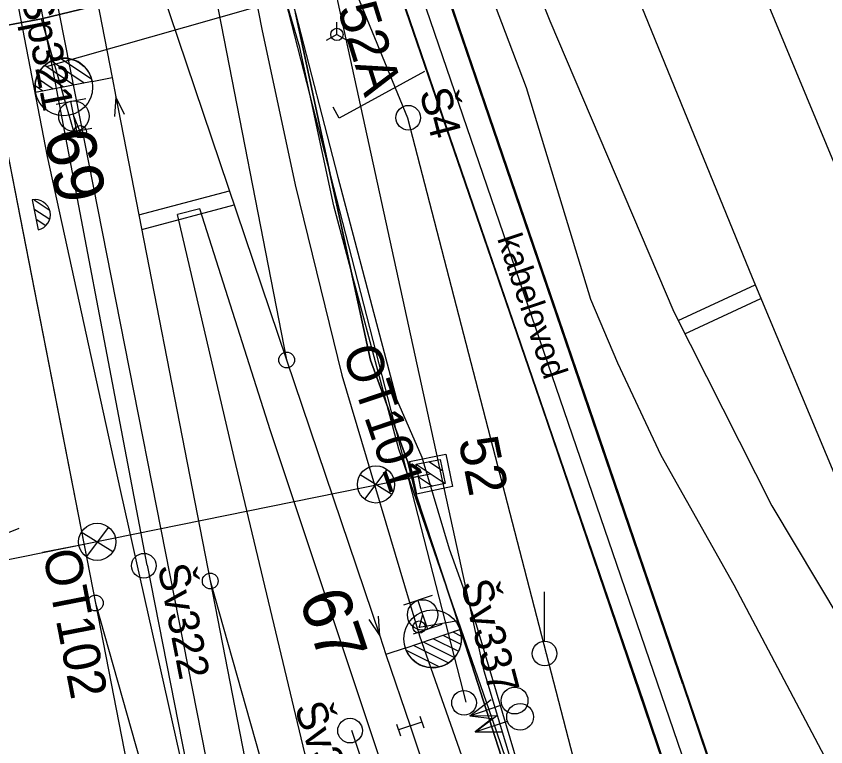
# Model space of a CAD drawing. Extents: x -545736 to -544888, y -1122892 to -1119128.
# Drawn here: x -545247.64 to -545214.81, y -1121558.6 to -1121528.98 of the extents above; entities that cross this region are included whole.
import ezdxf

# ---------------------------------------------------------------- set-up
doc = ezdxf.new("R2010")
doc.units = 0
for name, color, linetype in [('osvětlené plochy-hodnota-obrys', 7, 'Continuous'), ('Vrstva 1', 7, 'Continuous'), ('Vrstva 1 - Koleje', 7, 'Continuous'), ('Vrstva 11 - Trakce', 7, 'Continuous'), ('Vrstva 12 - Trakce zaklady', 7, 'Continuous'), ('Vrstva 16', 7, 'Continuous'), ('Vrstva 2 - Vyhybky', 7, 'Continuous'), ('Vrstva 25', 7, 'Continuous'), ('Vrstva 26', 7, 'Continuous'), ('Vrstva 27', 7, 'Continuous'), ('Vrstva 28 - zabzar', 7, 'Continuous'), ('Vrstva 3 - Lisy - Pocitaci body', 7, 'Continuous'), ('Vrstva 31', 7, 'Continuous'), ('Vrstva 35', 7, 'Continuous'), ('Vrstva 4 - Teren - stezky - prechody - plochy', 7, 'Continuous'), ('Vrstva 41', 7, 'Continuous'), ('Vrstva 42', 7, 'Continuous'), ('Vrstva 43', 7, 'Continuous'), ('Vrstva 44', 7, 'Continuous'), ('Vrstva 49', 7, 'Continuous'), ('Vrstva 63', 7, 'Continuous'), ('Vrstva 7', 7, 'Continuous'), ('Vrstva 7 - Namezniky-vystroj', 7, 'Continuous')]:
    doc.layers.add(name, color=color, linetype=linetype)

msp = doc.modelspace()

# ---------------------------------------------------------------- linework, layer by layer
at = {"layer": 'osvětlené plochy-hodnota-obrys'}
msp.add_lwpolyline([(-545225.649, -1121565.547), (-545228.661, -1121555.541), (-545242.558, -1121491.884)], dxfattribs=at)
at = {"layer": 'Vrstva 1'}
for points in [[(-545223.914, -1121512.145), (-545222.307, -1121516.063), (-545201.359, -1121566.492), (-545194.846, -1121581.654), (-545187.618, -1121598.037), (-545184.441, -1121605.229), (-545182.916, -1121608.695), (-545179.472, -1121617.113), (-545175.207, -1121628.144), (-545171.571, -1121637.866), (-545165.151, -1121654.745), (-545162.352, -1121662.092), (-545162.064, -1121662.86)], [(-545228.501, -1121513.3), (-545227.352, -1121516.053), (-545222.404, -1121528.267), (-545217.799, -1121539.566), (-545214.484, -1121547.496), (-545211.024, -1121555.013), (-545202.995, -1121571.91), (-545198.885, -1121578.612), (-545196.928, -1121581.836), (-545187.618, -1121598.037)], [(-545231.785, -1121514.645), (-545231.119, -1121516.339), (-545225.999, -1121529.161), (-545220.978, -1121540.958), (-545217.003, -1121548.824), (-545212.346, -1121556.608), (-545202.995, -1121571.91)]]:
    msp.add_lwpolyline(points, dxfattribs=at)
at = {"layer": 'Vrstva 1 - Koleje'}
for points in [[(-545262.507, -1121410.398), (-545262.372, -1121411.093), (-545261.803, -1121414.016), (-545261.166, -1121417.289), (-545259.554, -1121425.557), (-545257.889, -1121434.106), (-545256.293, -1121442.3), (-545253.813, -1121455.021), (-545252.192, -1121463.347), (-545250.579, -1121471.624), (-545249.065, -1121479.401), (-545247.561, -1121487.089), (-545247.38, -1121488.014), (-545245.2, -1121499.168), (-545243.649, -1121507.124), (-545242.128, -1121514.923), (-545240.701, -1121522.235), (-545239.742, -1121527.165), (-545236.674, -1121542.917), (-545232.9, -1121554.103), (-545232.644, -1121554.861)], [(-545251.966, -1121489.333), (-545251.813, -1121490.118), (-545248.787, -1121505.64), (-545243.798, -1121521.586), (-545241.757, -1121527.849), (-545236.674, -1121542.917), (-545232.9, -1121554.103), (-545232.644, -1121554.861)], [(-545251.966, -1121489.333), (-545251.813, -1121490.118), (-545248.787, -1121505.64), (-545245.606, -1121521.941), (-545243.747, -1121531.464)], [(-545243.747, -1121531.464), (-545243.594, -1121532.249), (-545239.77, -1121551.878), (-545233.783, -1121573.05), (-545231.98, -1121579.201), (-545229.753, -1121586.518), (-545227.788, -1121592.956), (-545226.208, -1121598.131), (-545225.378, -1121600.85), (-545223.267, -1121607.76), (-545220.968, -1121615.275), (-545219.417, -1121620.337)], [(-545243.747, -1121531.464), (-545243.594, -1121532.249), (-545239.77, -1121551.878), (-545235.564, -1121573.464), (-545235.225, -1121575.207), (-545234.194, -1121580.5), (-545233.239, -1121585.388), (-545229.417, -1121605.003), (-545225.842, -1121617.297), (-545225.616, -1121618.075)], [(-545248.408, -1121532.36), (-545248.259, -1121533.126), (-545247.475, -1121537.15), (-545244.429, -1121552.772), (-545238.442, -1121573.954), (-545236.854, -1121579.437), (-545234.999, -1121585.807), (-545229.417, -1121605.003), (-545225.842, -1121617.297), (-545225.616, -1121618.075)], [(-545248.408, -1121532.36), (-545248.259, -1121533.126), (-545247.475, -1121537.15), (-545244.429, -1121552.772), (-545240.225, -1121574.335), (-545238.879, -1121581.23), (-545237.501, -1121588.285), (-545235.953, -1121596.229), (-545234.349, -1121604.465), (-545232.932, -1121611.716), (-545232.152, -1121615.725), (-545231.632, -1121618.395), (-545230.091, -1121626.302), (-545228.735, -1121633.259), (-545226.244, -1121646.023), (-545224.344, -1121655.776), (-545222.446, -1121665.521), (-545220.908, -1121673.435), (-545219.01, -1121683.169), (-545217.101, -1121692.961)], [(-545232.644, -1121554.861), (-545231.668, -1121557.756), (-545230.72, -1121560.57)]]:
    msp.add_lwpolyline(points, dxfattribs=at)
at = {"layer": 'Vrstva 11 - Trakce'}
for p, q in [((-545246.413, -1121531.015), (-545235.877, -1121528.013)), ((-545231.422, -1121547.142), (-545230.248, -1121547.922)), ((-545230.903, -1121547.037), (-545230.352, -1121547.403)), ((-545231.321, -1121547.659), (-545230.763, -1121548.029))]:
    msp.add_line(p, q, dxfattribs=at)
msp.add_lwpolyline([(-545230.445, -1121546.945), (-545230.247, -1121547.925), (-545231.227, -1121548.123), (-545231.425, -1121547.143)], close=True, dxfattribs=at)
msp.add_lwpolyline([(-545275.226, -1121556.515), (-545261.365, -1121553.717), (-545230.836, -1121547.534)], dxfattribs=at)
at = {"layer": 'Vrstva 12 - Trakce zaklady'}
for p, q in [((-545231.69, -1121547.029), (-545230.218, -1121546.736)), ((-545229.952, -1121548.053), (-545231.412, -1121548.356))]:
    msp.add_line(p, q, dxfattribs=at)
for points in [[(-545231.412, -1121548.356), (-545231.69, -1121547.029), (-545230.218, -1121546.736), (-545229.952, -1121548.053), (-545231.412, -1121548.356)], [(-545230.218, -1121546.736), (-545230.218, -1121546.736), (-545229.952, -1121548.053), (-545229.952, -1121548.053)], [(-545231.69, -1121547.029), (-545231.69, -1121547.029), (-545231.412, -1121548.356), (-545231.412, -1121548.356)]]:
    msp.add_lwpolyline(points, dxfattribs=at)
at = {"layer": 'Vrstva 2 - Vyhybky'}
for p, q in [((-545244.578, -1121531.537), (-545245.838, -1121530.688)), ((-545245.304, -1121531.77), (-545246.483, -1121530.977)), ((-545244.888, -1121531.689), (-545246.214, -1121530.796)), ((-545245.721, -1121531.851), (-545246.68, -1121531.206)), ((-545244.554, -1121531.624), (-545246.853, -1121532.072)), ((-545246.138, -1121531.932), (-545246.811, -1121531.479)), ((-545244.555, -1121531.623), (-545244.554, -1121531.624)), ((-545244.554, -1121531.624), (-545243.747, -1121531.464)), ((-545246.554, -1121532.014), (-545246.871, -1121531.801)), ((-545231.865, -1121554.596), (-545229.646, -1121553.848)), ((-545229.934, -1121553.945), (-545229.592, -1121554.114)), ((-545231.141, -1121554.351), (-545229.868, -1121554.982)), ((-545230.738, -1121554.216), (-545229.703, -1121554.729)), ((-545230.336, -1121554.081), (-545229.608, -1121554.441)), ((-545231.866, -1121554.596), (-545232.644, -1121554.861)), ((-545231.865, -1121554.596), (-545231.865, -1121554.596)), ((-545231.83, -1121554.679), (-545230.469, -1121555.354)), ((-545231.543, -1121554.487), (-545230.11, -1121555.197))]:
    msp.add_line(p, q, dxfattribs=at)
for points in [[(-545239.742, -1121527.165), (-545236.674, -1121542.917)], [(-545241.757, -1121527.849), (-545236.674, -1121542.917), (-545232.9, -1121554.103), (-545232.644, -1121554.861)], [(-545243.747, -1121531.464), (-545243.594, -1121532.249), (-545239.77, -1121551.878), (-545235.564, -1121573.464)], [(-545248.408, -1121532.36), (-545248.259, -1121533.126), (-545244.429, -1121552.772), (-545240.225, -1121574.335)], [(-545243.243, -1121532.968), (-545243.594, -1121532.249), (-545243.649, -1121533.047)], [(-545239.77, -1121551.878), (-545233.783, -1121573.05)], [(-545244.429, -1121552.772), (-545238.442, -1121573.954)], [(-545233.343, -1121553.437), (-545232.9, -1121554.103), (-545232.951, -1121553.305)]]:
    msp.add_lwpolyline(points, dxfattribs=at)
for centre, radius in [((-545245.71, -1121531.848), 1.17), ((-545236.674, -1121542.917), 0.32), ((-545239.77, -1121551.878), 0.32), ((-545244.429, -1121552.772), 0.32), ((-545230.749, -1121554.221), 1.17)]:
    msp.add_circle(centre, radius, dxfattribs=at)
for centre, start, end in [((-545245.704, -1121531.848), 11.0655, 191.0263), ((-545230.755, -1121554.222), 198.6624, 18.6232)]:
    msp.add_arc(centre, 1.171, start, end, dxfattribs=at)
at = {"layer": 'Vrstva 25'}
for p, q in [((-545233.508, -1121548.56), (-545232.595, -1121547.361)), ((-545233.687, -1121547.561), (-545232.403, -1121548.353)), ((-545232.308, -1121547.821), (-545230.836, -1121547.534)), ((-545243.895, -1121549.694), (-545244.808, -1121550.893)), ((-545243.716, -1121550.693), (-545245, -1121549.901)), ((-545245.095, -1121550.433), (-545246.567, -1121550.72))]:
    msp.add_line(p, q, dxfattribs=at)
msp.add_lwpolyline([(-545261.365, -1121553.717), (-545230.836, -1121547.534)], dxfattribs=at)
for centre in [(-545233.049, -1121547.963), (-545244.354, -1121550.291)]:
    msp.add_circle(centre, 0.754, dxfattribs=at)
at = {"layer": 'Vrstva 26'}
msp.add_lwpolyline([(-545097.437, -1122052.623), (-545072.287, -1122039.894), (-545085.621, -1122009.744), (-545089.841, -1121964.946), (-545095.239, -1121958.274), (-545095.745, -1121940.272), (-545098.424, -1121935.947), (-545099.088, -1121910.293), (-545099.581, -1121891.247), (-545095.82, -1121860.673), (-545104.239, -1121857.434), (-545113.591, -1121811.167), (-545113.924, -1121803.223), (-545124.359, -1121753.762), (-545132.104, -1121728.782), (-545141.308, -1121704.806), (-545150.282, -1121669.65), (-545151.919, -1121656.143), (-545151.404, -1121636.531), (-545180.167, -1121637.447), (-545212.798, -1121581.796), (-545235.977, -1121514.184), (-545242.54, -1121484.599), (-545257.211, -1121409.362)], dxfattribs=at)
at = {"layer": 'Vrstva 27'}
for p, q in [((-545245.036, -1121533.685), (-545245.044, -1121533.635)), ((-545231.308, -1121553.726), (-545231.292, -1121553.774))]:
    msp.add_line(p, q, dxfattribs=at)
for centre in [(-545245.04, -1121533.66), (-545231.3, -1121553.75)]:
    msp.add_circle(centre, 0.25, dxfattribs=at)
at = {"layer": 'Vrstva 28 - zabzar'}
msp.add_line((-545245.04, -1121533.66), (-545245.3, -1121533.03), dxfattribs=at)
for points in [[(-545237.15, -1121526.78), (-545246.611, -1121529.089), (-545251.518, -1121530.003)], [(-545228.55, -1121561.12), (-545228.59, -1121561.55), (-545228.08, -1121561.6), (-545227.21, -1121560.74), (-545228.34, -1121557.46), (-545229.72, -1121553.48), (-545232.12, -1121546.53), (-545234.76, -1121536.66), (-545236.14, -1121530.24), (-545237.15, -1121526.78)], [(-545245.04, -1121533.66), (-545245.28, -1121533.75), (-545246.611, -1121529.089)], [(-545231.16, -1121553.25), (-545231.3, -1121553.75), (-545229.72, -1121553.48)], [(-545229.25, -1121557.34), (-545228.34, -1121557.46), (-545229.03, -1121558)]]:
    msp.add_lwpolyline(points, dxfattribs=at)
at = {"layer": 'Vrstva 3 - Lisy - Pocitaci body'}
for p, q in [((-545234.633, -1121529.717), (-545234.633, -1121529.217)), ((-545234.633, -1121529.717), (-545235.066, -1121529.967)), ((-545234.633, -1121529.717), (-545234.2, -1121529.967)), ((-545246.022, -1121532.543), (-545244.813, -1121532.308)), ((-545245.182, -1121533.635), (-545245.418, -1121532.425)), ((-545245.787, -1121533.752), (-545244.578, -1121533.517)), ((-545246.992, -1121536.427), (-545246.748, -1121537.635)), ((-545246.909, -1121536.416), (-545246.296, -1121536.825)), ((-545246.92, -1121536.782), (-545246.282, -1121537.206)), ((-545246.834, -1121537.21), (-545246.438, -1121537.469)), ((-545246.748, -1121537.635), (-545246.748, -1121537.635)), ((-545230.773, -1121552.47), (-545231.94, -1121552.863)), ((-545231.357, -1121552.666), (-545230.963, -1121553.834)), ((-545230.38, -1121553.637), (-545231.547, -1121554.03)), ((-545229.25, -1121557.34), (-545228.379, -1121556.683)), ((-545229.25, -1121557.34), (-545227.942, -1121556.899)), ((-545229.25, -1121557.34), (-545228.159, -1121557.336)), ((-545229.03, -1121558), (-545228.159, -1121557.342)), ((-545232.222, -1121557.679), (-545232.062, -1121558.153)), ((-545231.194, -1121557.596), (-545232.142, -1121557.916)), ((-545231.274, -1121557.359), (-545231.114, -1121557.833)), ((-545229.03, -1121558), (-545227.722, -1121557.559)), ((-545229.03, -1121558), (-545227.939, -1121557.996))]:
    msp.add_line(p, q, dxfattribs=at)
for centre, radius in [((-545234.633, -1121529.717), 0.25), ((-545245.301, -1121533.028), 0.616), ((-545231.159, -1121553.252), 0.616), ((-545227.428, -1121556.728), 0.542), ((-545227.208, -1121557.388), 0.542)]:
    msp.add_circle(centre, radius, dxfattribs=at)
for start, end in [(11.3886, 101.3886), (281.3886, 11.3886)]:
    msp.add_arc((-545246.87, -1121537.031), 0.616, start, end, dxfattribs=at)
at = {"layer": 'Vrstva 31'}
msp.add_lwpolyline([(-545231.084, -1121531.216), (-545234.545, -1121533.116), (-545234.789, -1121532.66)], dxfattribs=at)
msp.add_lwpolyline([(-545231.084, -1121531.216), (-545234.545, -1121533.116), (-545234.789, -1121532.66)], dxfattribs=at)
at = {"layer": 'Vrstva 35'}
for points in [[(-545241.541, -1121485.465), (-545239.999, -1121492.308), (-545237.251, -1121504.071), (-545235.337, -1121513.168), (-545234.596, -1121515.041), (-545224.398, -1121544.845), (-545211.981, -1121581.286), (-545198.438, -1121604.211), (-545181.421, -1121633.25), (-545182.966, -1121634.194), (-545200.042, -1121605.172), (-545213.729, -1121581.837), (-545226.104, -1121545.417), (-545236.204, -1121516.019), (-545237.061, -1121513.796), (-545239.019, -1121504.439), (-545241.749, -1121492.723), (-545243.32, -1121485.713)], [(-545260.881, -1121531.515), (-545255.945, -1121530.585), (-545251.518, -1121530.003), (-545246.611, -1121529.089), (-545237.15, -1121526.78)]]:
    msp.add_lwpolyline(points, dxfattribs=at)
at = {"layer": 'Vrstva 4 - Teren - stezky - prechody - plochy'}
for points in [[(-545259.454, -1121409.801), (-545256.779, -1121423.634), (-545256.524, -1121424.828), (-545256.645, -1121424.859), (-545246.388, -1121477.246), (-545246.041, -1121478.436), (-545245.134, -1121483.441), (-545245.058, -1121485.118), (-545242.142, -1121498.86), (-545240.965, -1121503.781), (-545240.592, -1121505.558), (-545236.724, -1121527.376), (-545236.317, -1121528.858), (-545234.837, -1121535.705), (-545233.269, -1121542.92), (-545231.754, -1121547.059), (-545231.433, -1121548.349)], [(-545261.031, -1121410.109), (-545252.885, -1121451.66), (-545247.894, -1121477.411), (-545243.606, -1121499.217), (-545237.682, -1121529.497), (-545236.332, -1121535.818), (-545234.439, -1121543.527)], [(-545240.505, -1121561.147), (-545239.566, -1121560.896), (-545245.228, -1121532.163), (-545247.635, -1121519.972), (-545253.7, -1121488.87), (-545255.277, -1121480.656), (-545257.548, -1121470.499), (-545259.747, -1121461.545), (-545260.646, -1121461.771)], [(-545240.505, -1121561.147), (-545243.401, -1121548.243), (-545246.366, -1121534.665), (-545249.088, -1121520.658), (-545255.256, -1121489.13), (-545260.646, -1121461.771)], [(-545236.317, -1121528.858), (-545234.597, -1121535.5), (-545232.214, -1121544.509), (-545231.197, -1121546.861), (-545230.083, -1121550.571)], [(-545230.083, -1121550.571), (-545229.025, -1121553.512), (-545226.213, -1121562.965), (-545223.205, -1121570.543), (-545222.817, -1121572.164), (-545218.763, -1121581.088), (-545215.281, -1121587.61), (-545209.937, -1121597.527), (-545215.654, -1121587.682), (-545218.979, -1121581.323), (-545223.049, -1121572.27), (-545223.73, -1121570.789), (-545227.016, -1121561.965), (-545229.653, -1121553.767), (-545231.433, -1121548.349), (-545231.754, -1121547.059), (-545233.269, -1121542.92), (-545234.837, -1121535.705), (-545236.317, -1121528.858)], [(-545188.763, -1121698.109), (-545190.715, -1121689.813), (-545195.065, -1121673.326), (-545198.286, -1121662.387), (-545202.669, -1121648.347), (-545213.282, -1121617.261), (-545221.968, -1121591.293), (-545228.066, -1121573.381), (-545232.36, -1121560.669), (-545237.333, -1121545.795), (-545240.195, -1121536.787), (-545241.095, -1121537.02)], [(-545191.805, -1121699.137), (-545194.474, -1121690.403), (-545196.452, -1121683.768), (-545199.249, -1121675.317), (-545202.803, -1121664.861), (-545207.816, -1121650.626), (-545217.94, -1121619.813), (-545226.341, -1121592.264), (-545232.146, -1121573.195), (-545235.937, -1121558.858), (-545238.806, -1121546.877), (-545241.095, -1121537.02)], [(-545234.439, -1121543.527), (-545231.281, -1121554.107), (-545228.053, -1121563.3), (-545225.286, -1121570.558), (-545220.224, -1121582.101), (-545216.285, -1121589.658), (-545211.144, -1121598.715), (-545203.298, -1121610.598), (-545202.025, -1121609.786)], [(-545231.433, -1121548.349), (-545229.653, -1121553.767), (-545227.016, -1121561.965), (-545223.73, -1121570.789), (-545223.049, -1121572.27), (-545218.979, -1121581.323), (-545215.654, -1121587.682), (-545209.937, -1121597.527), (-545202.025, -1121609.786)]]:
    msp.add_lwpolyline(points, dxfattribs=at)
at = {"layer": 'Vrstva 41'}
for p, q in [((-545226.213, -1121554.319), (-545226.213, -1121552.319)), ((-545226.213, -1121554.819), (-545226.213, -1121554.819))]:
    msp.add_line(p, q, dxfattribs=at)
msp.add_circle((-545226.213, -1121554.819), 0.5, dxfattribs=at)
at = {"layer": 'Vrstva 42'}
msp.add_lwpolyline([(-545234.606, -1121504.148), (-545234.668, -1121505.42), (-545234.552, -1121510.91), (-545234.265, -1121513.037), (-545232.982, -1121515.972), (-545226.965, -1121531.867), (-545224.35, -1121540.455), (-545223.253, -1121543.029), (-545221.495, -1121546.779), (-545218.533, -1121552.035), (-545214.62, -1121559.459), (-545211.263, -1121565.139), (-545211.107, -1121565.693), (-545208.6, -1121569.659), (-545207.156, -1121572.112), (-545203.713, -1121578.755)], dxfattribs=at)
at = {"layer": 'Vrstva 43'}
for centre in [(-545231.742, -1121533.093), (-545242.462, -1121551.259), (-545229.479, -1121556.818), (-545234.1, -1121557.945)]:
    msp.add_circle(centre, 0.5, dxfattribs=at)
at = {"layer": 'Vrstva 44'}
for points in [[(-545215.752, -1121581.308), (-545224.558, -1121560.938), (-545231.76, -1121533.112), (-545239.565, -1121514.077), (-545239.309, -1121513.378), (-545238.651, -1121512.56), (-545226.679, -1121507.878), (-545226.181, -1121507.624), (-545225.774, -1121507.035), (-545224.569, -1121492.895), (-545220.315, -1121472.039)], [(-545229.392, -1121556.794), (-545237.192, -1121526.453), (-545237.454, -1121526.207), (-545237.277, -1121525.798), (-545239.459, -1121514.115), (-545239.309, -1121513.378)], [(-545242.325, -1121551.234), (-545246.671, -1121528.416), (-545246.74, -1121528.11)], [(-545242.325, -1121551.234), (-545228.952, -1121619.296), (-545228.871, -1121619.558)], [(-545234.044, -1121557.932), (-545224.101, -1121587.707), (-545215.009, -1121615.805), (-545214.861, -1121616.079)]]:
    msp.add_lwpolyline(points, dxfattribs=at)
at = {"layer": 'Vrstva 49'}
for p, q in [((-545222.189, -1121556.787), (-545236.158, -1121516.067)), ((-545215.996, -1121575.119), (-545222.189, -1121556.787))]:
    msp.add_line(p, q, dxfattribs=at)
for points in [[(-545220.602, -1121556.073), (-545234.51, -1121515.366)], [(-545220.602, -1121556.073), (-545214.35, -1121574.592)]]:
    msp.add_lwpolyline(points, dxfattribs=at)
at = {"layer": 'Vrstva 63'}
msp.add_line((-545247.532, -1121549.751), (-545341.403, -1121586.973), dxfattribs=at)
at = {"layer": 'Vrstva 7'}
for p, q in [((-545220.797, -1121541.316), (-545217.67, -1121539.874)), ((-545220.526, -1121541.851), (-545217.439, -1121540.428))]:
    msp.add_line(p, q, dxfattribs=at)
at = {"layer": 'Vrstva 7 - Namezniky-vystroj'}
for p, q in [((-545242.662, -1121537.031), (-545238.988, -1121536.058)), ((-545242.547, -1121537.621), (-545238.796, -1121536.628))]:
    msp.add_line(p, q, dxfattribs=at)

# ---------------------------------------------------------------- texts
at = {"layer": 'Vrstva 11 - Trakce'}
for s, rotation, p in [('52A', 287.2708, (-545234.625, -1121528.671)), ('52', 281.4187, (-545229.712, -1121546.173))]:
    msp.add_text(s, height=1.6, rotation=rotation, dxfattribs=at).set_placement(p)
at = {"layer": 'Vrstva 16'}
msp.add_text('kabelovod', height=1, rotation=288.4913, dxfattribs=at).set_placement((-545228.143, -1121537.987))
at = {"layer": 'Vrstva 2 - Vyhybky'}
for s, rotation, p in [('69', 281.025, (-545246.504, -1121533.749)), ('67', 288.6428, (-545236.191, -1121552.57))]:
    msp.add_text(s, height=2, rotation=rotation, dxfattribs=at).set_placement(p)
at = {"layer": 'Vrstva 25'}
for s, rotation, p in [('OT101', 288.6437, (-545234.428, -1121542.574)), ('OT102', 281.0315, (-545246.567, -1121550.72))]:
    msp.add_text(s, height=1.5, rotation=rotation, dxfattribs=at).set_placement(p)
at = {"layer": 'Vrstva 43'}
for s, rotation, p in [('Šp321', 281.0323, (-545247.445, -1121528.148)), ('Š4', 284.511, (-545231.293, -1121532.046)), ('Šv322', 281.0323, (-545241.908, -1121551.289)), ('Šv337', 284.7249, (-545229.625, -1121551.98)), ('Šv338', 288.629, (-545236.376, -1121557.001))]:
    msp.add_text(s, height=1.25, rotation=rotation, dxfattribs=at).set_placement(p)

doc.saveas('drawing.dxf')
